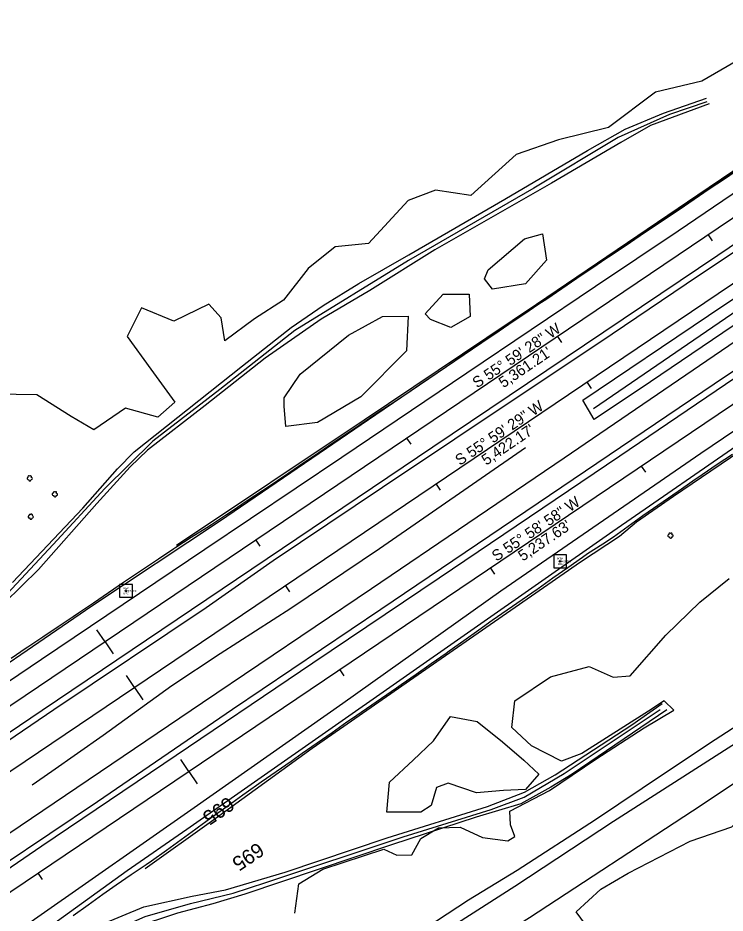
# Model space of a CAD drawing. Extents: x 1901471 to 1963503, y 756461 to 799997.
# Drawn here: x 1913737.8 to 1914126.5, y 762904.8 to 763396.8 of the extents above; entities that cross this region are included whole.
import ezdxf

# ---------------------------------------------------------------- set-up
doc = ezdxf.new("R2010")
doc.units = 0
for name, color, linetype in [('RD_DTM_BkLn1', 7, 'Continuous'), ('RD_EX_DR_ErosCtrl', 7, 'Continuous'), ('RD_EX_Fence_Other', 7, 'Continuous'), ('RD_EX_GuardRail', 7, 'Continuous'), ('RD_EX_H2O', 7, 'Continuous'), ('RD_EX_Road', 7, 'Continuous'), ('RD_EX_Road_txCode', 7, 'Continuous'), ('RD_EX_VEG', 7, 'Continuous'), ('RD_HC_Cl', 7, 'Continuous'), ('RD_HC_Data', 7, 'Continuous'), ('RD_HC_Data_Tic', 7, 'Continuous'), ('RD_HC_Survey', 7, 'Continuous'), ('RD_HC_TX_Sta50', 7, 'Continuous'), ('RD_HC_txCode', 7, 'Continuous'), ('RD_SMD_Locator', 7, 'Continuous')]:
    doc.layers.add(name, color=color, linetype=linetype)

# ---------------------------------------------------------------- blocks, each defined once
blk = doc.blocks.new('SB2')
at = {"layer": 'RD_EX_VEG'}
for centre, radius, start, end in [((-1.56, -0.16), 1.26, 96.45179, 294.73401), ((-0.72, 1.55), 1.08, 34.97629, 204.75602), ((1.05, 1.7), 0.995, 308.76261, 152.04674), ((1.84, -0.28), 1.22, 256.56668, 98.10463), ((0.25, -1.6), 1.32, 166.88266, 5.75893)]:
    blk.add_arc(centre, radius, start, end, dxfattribs=at)

msp = doc.modelspace()

# ---------------------------------------------------------------- linework, layer by layer
at = {"layer": 'RD_DTM_BkLn1'}
for points in [[(1913734.08, 763044.91), (1913742.35, 763050.52), (1913743.27, 763051.14), (1913751.57, 763056.7), (1913759.88, 763062.27), (1913768.19, 763067.84), (1913771.06, 763069.76), (1913779.33, 763075.38), (1913787.6, 763081), (1913795.87, 763086.63), (1913798.52, 763088.43), (1913806.82, 763094), (1913815.13, 763099.57), (1913823.43, 763105.14), (1913824.68, 763105.98), (1913833.12, 763111.34), (1913841.56, 763116.7), (1913844.18, 763118.37), (1913852.5, 763123.9), (1913855.6, 763125.96), (1913863.91, 763131.52), (1913872.22, 763137.07), (1913880.53, 763142.63), (1913886.68, 763146.75), (1913894.95, 763152.38), (1913903.21, 763158), (1913911.48, 763163.63), (1913917.42, 763167.67), (1913925.73, 763173.23), (1913934.03, 763178.79), (1913942.34, 763184.35), (1913950.65, 763189.91), (1913953.34, 763191.71), (1913961.62, 763197.31), (1913969.89, 763202.92), (1913978.17, 763208.52), (1913986.45, 763214.13), (1913991.05, 763217.24), (1913999.34, 763222.83), (1914007.62, 763228.42), (1914015.91, 763234.01), (1914024.2, 763239.6), (1914028.47, 763242.49), (1914036.75, 763248.08), (1914045.04, 763253.68), (1914053.32, 763259.28), (1914061.61, 763264.88), (1914063.27, 763266.01), (1914071.57, 763271.58), (1914079.87, 763277.16), (1914088.17, 763282.74), (1914096.46, 763288.31), (1914101.29, 763291.56), (1914109.56, 763297.16), (1914117.84, 763302.77), (1914126.12, 763308.38), (1914134.39, 763313.99)], [(1913768.2, 762903.56), (1913776.35, 762909.35), (1913784.5, 762915.15), (1913791.85, 762920.37), (1913800.12, 762925.99), (1913808.39, 762931.6), (1913811.3, 762933.57), (1913819.4, 762939.43), (1913827.51, 762945.28), (1913835.62, 762951.14), (1913837.1, 762952.21), (1913845.21, 762958.05), (1913853.32, 762963.9), (1913861.43, 762969.75), (1913863.36, 762971.14), (1913871.55, 762976.87), (1913879.75, 762982.6), (1913887.94, 762988.33), (1913894.11, 762992.65), (1913902.3, 762998.38), (1913910.49, 763004.11), (1913918.69, 763009.84), (1913921.17, 763011.58), (1913929.39, 763017.26), (1913937.62, 763022.95), (1913945.84, 763028.63), (1913948.51, 763030.48), (1913956.71, 763036.2), (1913964.92, 763041.92), (1913973.12, 763047.64), (1913974.88, 763048.87), (1913983.01, 763054.68), (1913991.14, 763060.49), (1913998.54, 763065.78), (1914006.76, 763071.47), (1914014.99, 763077.16), (1914023.21, 763082.85), (1914023.73, 763083.21), (1914031.89, 763088.98), (1914040.06, 763094.74), (1914048.22, 763100.51), (1914050.89, 763102.39), (1914059.28, 763107.82), (1914065.11, 763111.61), (1914073.23, 763117.44), (1914081.35, 763123.27), (1914084.19, 763125.31), (1914092.42, 763130.98), (1914100.65, 763136.65), (1914108.89, 763142.32), (1914113.99, 763145.84), (1914122.27, 763151.45), (1914130.54, 763157.07)]]:
    msp.add_lwpolyline(points, dxfattribs=at)
at = {"layer": 'RD_EX_DR_ErosCtrl'}
msp.add_lwpolyline([(1914054.57, 763176.03), (1914048.4, 763186.66), (1914117.46, 763233.2), (1914176.46, 763272.82), (1914231.8, 763310.49), (1914287.37, 763348.05), (1914348.2, 763389.27), (1914354.83, 763379.55), (1914261.08, 763315.41), (1914199.45, 763273.73), (1914142.27, 763235.26), (1914085.45, 763196.78)], close=True, dxfattribs=at)
for points in [[(1913734.9, 763086.55), (1913773.43, 763127.31), (1913792.6, 763149), (1913801.7, 763158.29), (1913819.52, 763172.43), (1913861.34, 763205.64), (1913888.07, 763226.65), (1913905.69, 763238.65), (1913925.24, 763250.85), (1913952.74, 763266.54), (1914005.41, 763297.13), (1914050.92, 763323.95), (1914071.64, 763335.57), (1914092.74, 763344.47), (1914116.37, 763352.7)], [(1914117.72, 763349.61), (1914085.58, 763337.6), (1914069.31, 763328.31), (1914031.16, 763306.04), (1913967.07, 763269.25), (1913931.25, 763246.98), (1913904.53, 763231.2), (1913873.74, 763209.8), (1913840.82, 763183.85), (1913809.06, 763159.26), (1913799.57, 763150.16), (1913781.18, 763129.83), (1913749.03, 763093.71), (1913730.44, 763075.41)], [(1913783.16, 762898.31), (1913807.04, 762908.25), (1913833.53, 762914.17), (1913852, 762917.66), (1913884.76, 762927.33), (1913940.71, 762946.15), (1913995.95, 762963.41), (1914016.34, 762971.34), (1914033.07, 762980.75), (1914075.25, 763008.28), (1914091.98, 763020.04)], [(1914094.42, 763016.56), (1914042.48, 762981.18), (1914030.81, 762974.04), (1914014.25, 762964.8), (1913989.68, 762957.48), (1913943.15, 762942.41), (1913862.46, 762915.13), (1913845.03, 762909.9), (1913825.51, 762904.85), (1913801.11, 762896.66)]]:
    msp.add_lwpolyline(points, dxfattribs=at)
at = {"layer": 'RD_EX_Fence_Other'}
msp.add_lwpolyline([(1913441.32, 762752.52), (1913508.24, 762797.39), (1913600.43, 762859.7), (1913720.16, 762940.13), (1913839.19, 763020.47), (1913932.08, 763083.29), (1914038.04, 763155.01), (1914144.17, 763227.42), (1914263.37, 763307.41), (1914396.69, 763397.33), (1914450.06, 763433.1), (1914515.75, 763478.22), (1914569.27, 763513.74), (1914595.47, 763531.46), (1914615.04, 763544.38), (1914619.46, 763547.51), (1914659.51, 763574.92), (1914712.84, 763610.9), (1914765.44, 763646.24), (1914830.95, 763690.9)], dxfattribs=at)
at = {"layer": 'RD_EX_GuardRail'}
for points in [[(1913825.01, 763107.1), (1913928.21, 763175.96), (1914022.95, 763239.56), (1914111.57, 763299.56), (1914130.7, 763312.5), (1914184.66, 763349.04), (1914248.96, 763392.88), (1914301.04, 763428.25), (1914355.15, 763465.11), (1914399.85, 763495.3), (1914448.4, 763529.34)], [(1913807.84, 762929.31), (1913844.27, 762955.29), (1913899.53, 762995.38), (1913970.47, 763044.79), (1914046.99, 763097.87), (1914068.43, 763111.99), (1914077.85, 763119.92), (1914098.24, 763133.87), (1914144.96, 763165.59), (1914212.59, 763211), (1914258.61, 763242.55), (1914331.47, 763291.62), (1914342.1, 763299.81)]]:
    msp.add_lwpolyline(points, dxfattribs=at)
at = {"layer": 'RD_EX_H2O'}
for points in [[(1914054.24, 763182.19), (1914147.66, 763245.98), (1914228.69, 763300.26), (1914310.95, 763356.64), (1914345.63, 763379.73)], [(1914116.55, 763350.58), (1914095.89, 763343.7), (1914067.7, 763331), (1914021.43, 763303.24), (1913952.57, 763263.43), (1913889.95, 763225.02), (1913848.84, 763192.52), (1913812.04, 763164.22), (1913785.58, 763138.18), (1913757.17, 763107.3), (1913719.3, 763066.85), (1913688.31, 763037.69), (1913645.48, 763004.76), (1913625.9, 762991.42), (1913595.37, 762970.36)], [(1914016.91, 763160.46), (1913936.64, 763104.94), (1913887.79, 763072.23), (1913849.06, 763047.26), (1913822.37, 763029.72), (1913784.72, 763002.39), (1913756.52, 762982.6), (1913745.55, 762975.17)], [(1913689.05, 762828.08), (1913756.67, 762874.96), (1913784.03, 762892.56), (1913807.73, 762903.02), (1913832.66, 762909.99), (1913856.18, 762915.74), (1913874.13, 762921.67), (1913949.59, 762946.68), (1913997.87, 762961.66), (1914016.17, 762968.55), (1914038.13, 762981.44), (1914090.93, 763016.65)]]:
    msp.add_lwpolyline(points, dxfattribs=at)
at = {"layer": 'RD_EX_Road'}
for points in [[(1913444.87, 762805.16), (1913512.84, 762851.17), (1913571.4, 762890.47), (1913657.31, 762948.94), (1913701.75, 762978.74), (1913757.52, 763016.64), (1913841.35, 763072.67), (1913878.12, 763098.64), (1913938.24, 763138.81), (1914017.71, 763192.05), (1914057.62, 763218.54), (1914112, 763255.22), (1914149.64, 763280.32), (1914204.71, 763317.35), (1914236.95, 763339.84), (1914289.76, 763375.82), (1914321.65, 763397.96), (1914393.27, 763445.1), (1914400.07, 763449.98), (1914439.54, 763475.45), (1914527.01, 763535.15), (1914610.61, 763591.34), (1914698.82, 763651.23), (1914782.41, 763707.79)], [(1913405.49, 762708.35), (1913506.74, 762776.93), (1913591.44, 762833.83), (1913670.04, 762886.37), (1913750.9, 762941.71), (1913818, 762987.1), (1913899.9, 763042.26), (1913969.44, 763089.05), (1914068.6, 763156.06), (1914142.67, 763206.34), (1914220.74, 763258.88), (1914296.9, 763310.38), (1914367.66, 763358.4), (1914399.37, 763379.66), (1914429.94, 763400.16), (1914518.71, 763460.41), (1914607.47, 763519.93), (1914698.63, 763581.84), (1914788.32, 763642.46), (1914879.11, 763703.82)], [(1914923.77, 763695.33), (1914844.79, 763641.35), (1914759.16, 763584.05), (1914677.23, 763528.05), (1914589.2, 763468.72), (1914504.68, 763411.05), (1914435.29, 763364.27), (1914399.72, 763340.18), (1914324.79, 763291.65), (1914236.95, 763232.31), (1914140.05, 763166.52), (1914064.77, 763114.5), (1913830.72, 762950.77), (1913797.95, 762928.11), (1913759.61, 762900.32), (1913679.1, 762844.11), (1913614.97, 762799.41), (1913585.17, 762778.32), (1913524.52, 762735.89), (1913475.72, 762701.56)], [(1914907.9, 763694.41), (1914835.56, 763645.41), (1914738.49, 763579.62), (1914662.46, 763528.23), (1914587.17, 763477.2), (1914500.44, 763418.98), (1914400.07, 763350.81), (1914247.58, 763248.34), (1914113.22, 763157.37), (1914003.25, 763081.65), (1913916.46, 763020.04), (1913834.73, 762962.62), (1913748.81, 762902.58), (1913672.48, 762848.99), (1913587.61, 762789.65), (1913498.2, 762726.83)], [(1913461.78, 762750.7), (1913545.95, 762807.95), (1913646.68, 762875.31), (1913702.8, 762913.39), (1913781.57, 762966.1), (1913855.81, 763016.9), (1913937.37, 763071.89), (1914036.71, 763139.07), (1914120.54, 763195.62), (1914193.73, 763244.51), (1914261, 763290.43), (1914336.81, 763341.75), (1914399.55, 763384.28), (1914517.23, 763463.64), (1914595.29, 763515.96), (1914677.96, 763571.6), (1914758.98, 763627.05), (1914837.22, 763679.55)], [(1914680.36, 763671.06), (1914616.7, 763628.16), (1914542.88, 763578.24), (1914473.31, 763531.37), (1914427.17, 763499.9), (1914399.72, 763481.87), (1914378.64, 763467.58), (1914326.35, 763432.46), (1914283.31, 763403.18), (1914214.3, 763356.74), (1914149.81, 763312.91), (1914100.67, 763279.62), (1914055.36, 763249.21), (1913984.6, 763201.55), (1913915.94, 763155.28), (1913840.48, 763104.65), (1913750.73, 763044.09), (1913667.95, 762988.24), (1913591.96, 762936.91), (1913515.11, 762884.89), (1913452.89, 762843.07)], [(1914645.12, 763658.15), (1914556.17, 763597.34), (1914467.96, 763537.83), (1914399.69, 763491.85), (1914381.34, 763479.54), (1914349.35, 763458.36), (1914276.88, 763408.88), (1914205.67, 763360.88), (1914132.74, 763313.04), (1914075.18, 763274.07), (1914002.56, 763224.74), (1913934.64, 763178.7), (1913848.69, 763119.97), (1913778.42, 763073.46), (1913693.83, 763015.58), (1913619.08, 762965.38), (1913545.79, 762916.16), (1913431.22, 762839.21)], [(1913499.77, 762846.46), (1913589, 762906.68), (1913670.04, 762961.49), (1913751.07, 763016.29), (1913841.7, 763077.38), (1913965.95, 763161.12), (1914122.63, 763266.38), (1914270.76, 763366.59), (1914399.9, 763453.55), (1914493.05, 763516.6), (1914562.07, 763563.02), (1914627.58, 763607.58), (1914704.35, 763659.35)], [(1913777.72, 762772.05), (1913797.48, 762786.24), (1913817.4, 762801.77), (1913877.32, 762835.42), (1913936.29, 762871.8), (1914010.95, 762919.56), (1914065.22, 762955.25), (1914143.96, 763005.67), (1914223.01, 763058.77), (1914282.77, 763100.88), (1914350.21, 763147.54), (1914399.93, 763189.34), (1914482.58, 763247.94), (1914554.73, 763296.93), (1914585.92, 763319.91), (1914617.29, 763341.87), (1914657.33, 763370.84), (1914706.23, 763403.6), (1914752.18, 763434.41), (1914812.71, 763475.1), (1914850.73, 763500.39), (1914926.94, 763551.96), (1915015.15, 763611.48), (1915085.83, 763659.92)], [(1913904.13, 762777.85), (1913891.75, 762798.56), (1913888.14, 762815.65), (1913891.75, 762823.02), (1913900.06, 762828.59), (1913935.35, 762849.69), (1914019.11, 762902.31), (1914108.67, 762961.05), (1914190.7, 763015.55), (1914272.42, 763072.1), (1914399.62, 763164.01), (1914409.27, 763170.31), (1914386.5, 763122.09), (1914396.2, 763117.56), (1914419.93, 763167.4), (1914427.55, 763180.96), (1914432.76, 763186.53), (1914468.37, 763210.76)]]:
    msp.add_lwpolyline(points, dxfattribs=at)
at = {"layer": 'RD_EX_VEG'}
for points in [[(1914143.83, 763379.49), (1914113.67, 763361.99), (1914088.34, 763355.96), (1914062.4, 763336.51), (1914034.96, 763329.87), (1914011.73, 763321.73), (1913986.7, 763299.11), (1913967.4, 763302.13), (1913952.32, 763296.4), (1913930.6, 763272.87), (1913912.21, 763271.06), (1913897.43, 763259.15), (1913883.86, 763241.66), (1913867.87, 763231.4), (1913851.59, 763219.34), (1913849.48, 763232.01), (1913842.84, 763239.55), (1913823.54, 763230.2), (1913805.74, 763237.44), (1913797.9, 763221.75), (1913810.87, 763203.66), (1913824.14, 763185.56), (1913814.79, 763177.42), (1913797, 763182.24), (1913779.51, 763170.48), (1913767.14, 763177.72), (1913748.14, 763189.63), (1913725.22, 763189.93)], [(1913890.04, 762904.69), (1913892.16, 762920.9), (1913905.45, 762928.86), (1913938.91, 762940.02), (1913946.09, 762936.57), (1913954.32, 762936.83), (1913959.37, 762945.86), (1913968.93, 762951.71), (1913980.88, 762951.97), (1913993.1, 762946.4), (1914007.18, 762944.54), (1914010.9, 762946.93), (1914008.51, 762953.3), (1914008.24, 762960.74), (1914030.02, 762972.16), (1914055.52, 762989.43), (1914082.08, 763006.69), (1914098.29, 763016.39), (1914092.97, 763021.43), (1914084.47, 763015.86), (1914047.82, 762992.48), (1914036.66, 762988.23), (1914020.19, 762996.73), (1914009.3, 763006.82), (1914010.9, 763021.43), (1914030.55, 763034.71), (1914051.8, 763040.29), (1914065.08, 763034.45), (1914074.38, 763035.25), (1914094.04, 763057.56), (1914112.63, 763075.62), (1914128.83, 763088.64)], [(1914067.17, 762886.52), (1914052.87, 762894.36), (1914044.63, 762905.51), (1914058.18, 762918), (1914073.32, 762926.76), (1914107.32, 762944.29), (1914130.16, 762952.26), (1914145.3, 762965.81), (1914162.83, 762978.16), (1914177.98, 762990.11), (1914194.44, 762989.05), (1914209.58, 762993.3), (1914224.72, 763003.93), (1914236.94, 763031.02), (1914255.54, 763042.04), (1914270.15, 763033.01), (1914276.93, 763026.95)], [(1914142.91, 763014.13), (1914121.13, 763000.05), (1914093.77, 762981.86), (1914055.26, 762956.09), (1914012.23, 762928.2), (1913985.4, 762912), (1913938.65, 762881.05)]]:
    msp.add_lwpolyline(points, dxfattribs=at)
for points in [[(1913996.35, 763258.25), (1914016.26, 763275.44), (1914026.21, 763278.15), (1914028.32, 763263.67), (1914016.86, 763250.71), (1913998.76, 763247.69), (1913994.24, 763253.42)], [(1913961.72, 763234.17), (1913971.62, 763244.98), (1913985.8, 763244.98), (1913986.4, 763232.61), (1913975.84, 763226.58), (1913964.68, 763231.1)], [(1913884.16, 763187.97), (1913892.9, 763200.94), (1913919.45, 763222.36), (1913938.14, 763232.61), (1913952.32, 763232.91), (1913951.41, 763213.91), (1913926.38, 763188.58), (1913902.56, 763174.4), (1913885.06, 763172.29), (1913884.16, 763183.45)], [(1913959.37, 762960.21), (1913940.51, 762960.21), (1913942.1, 762976.68), (1913955.12, 762988.9), (1913966.27, 762999.52), (1913975.57, 763012.8), (1913990.18, 763010.15), (1914004.26, 762998.99), (1914015.94, 762988.9), (1914024.18, 762981.19), (1914016.74, 762972.69), (1914004.79, 762972.16), (1913989.91, 762970.83), (1913974.24, 762976.15), (1913967.87, 762973.75), (1913964.94, 762963.93)]]:
    msp.add_lwpolyline(points, close=True, dxfattribs=at)
at = {"layer": 'RD_HC_Cl'}
for p, q in [((1916236.55, 764707.58), (1911792.37, 761708.94)), ((1916252.38, 764682.06), (1911757.65, 761649.35)), ((1916195.77, 764578.09), (1911854.45, 761647.95))]:
    msp.add_line(p, q, dxfattribs=at)
at = {"layer": 'RD_HC_Data_Tic'}
for p, q in [((1914117.28, 763277.64), (1914119.52, 763274.32)), ((1914034.39, 763221.71), (1914036.63, 763218.39)), ((1914050.66, 763196.5), (1914052.9, 763193.19)), ((1913951.49, 763165.78), (1913953.73, 763162.46)), ((1914080.49, 763150.4), (1914082.73, 763147.08)), ((1913967.77, 763140.57), (1913970, 763137.25)), ((1913868.6, 763109.84), (1913870.84, 763106.53)), ((1913997.6, 763094.45), (1913999.84, 763091.14)), ((1913884.87, 763084.64), (1913887.11, 763081.32)), ((1913785.7, 763053.91), (1913781.23, 763060.54)), ((1913785.7, 763053.91), (1913790.18, 763047.28)), ((1913914.71, 763038.51), (1913916.95, 763035.19)), ((1913801.98, 763028.71), (1913797.5, 763035.34)), ((1913801.98, 763028.71), (1913806.45, 763022.08)), ((1913831.83, 762982.56), (1913827.35, 762989.19)), ((1913831.83, 762982.56), (1913836.3, 762975.93)), ((1913748.94, 762926.62), (1913751.18, 762923.3))]:
    msp.add_line(p, q, dxfattribs=at)
at = {"layer": 'RD_HC_Survey'}
for points in [[(1914039.41, 763101.66), (1914032.34, 763101.66), (1914032.34, 763094.59), (1914039.41, 763094.59)], [(1913800.75, 763085.46), (1913793.68, 763085.46), (1913793.68, 763078.39), (1913800.75, 763078.39)]]:
    msp.add_lwpolyline(points, close=True, dxfattribs=at)
for centre in [(1914035.88, 763098.13), (1913797.21, 763081.93)]:
    msp.add_circle(centre, 0.5, dxfattribs=at)
at = {"layer": 'RD_SMD_Locator'}
for centre in [(1914035.88, 763098.13), (1913797.21, 763081.93)]:
    msp.add_circle(centre, 0.001, dxfattribs=at)

# ---------------------------------------------------------------- block references
at = {"layer": 'RD_EX_VEG', "xscale": 0.5019685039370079, "yscale": 0.5019685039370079}
for p in [(1913744.22, 763143.79), (1913758.09, 763135.04), (1913744.82, 763122.68), (1914096.48, 763112.3)]:
    msp.add_blockref('SB2', p, dxfattribs=at)

# ---------------------------------------------------------------- texts
at = {"layer": 'RD_EX_Road_txCode'}
for s, p in [('426.790', (1914036.88, 763097.63)), ('430.890', (1913798.21, 763081.43))]:
    msp.add_text(s, height=1, dxfattribs=at).set_placement(p)
at = {"layer": 'RD_HC_Data'}
for s, rotation, p in [('S 55%%d 59\' 28" W', 34.0088, (1913990.21, 763193.1)), ("5,361.21'", 34.0088, (1914004.67, 763193.21)), ('S 55%%d 59\' 29" W', 34.0085, (1913980.76, 763150.55)), ("5,422.17'", 34.0085, (1913995.23, 763150.66)), ('S 55%%d 58\' 58" W', 34.0171, (1914000.85, 763097.85)), ("5,237.63'", 34.0171, (1914015.32, 763097.97))]:
    msp.add_text(s, height=6, rotation=rotation, dxfattribs=at).set_placement(p)
at = {"layer": 'RD_HC_TX_Sta50'}
for rotation, p in [(214.0088, (1913853.32, 762969.25)), (214.0085, (1913869.59, 762944.05))]:
    msp.add_text('695', height=8, rotation=rotation, dxfattribs=at).set_placement(p)
at = {"layer": 'RD_HC_txCode'}
for s, p in [('8059', (1914034.21, 763099.13)), ('MSC', (1914034.56, 763096.13)), ('8052', (1913795.54, 763082.93)), ('MSC', (1913795.9, 763079.93))]:
    msp.add_text(s, height=1, dxfattribs=at).set_placement(p)

doc.saveas('drawing.dxf')
